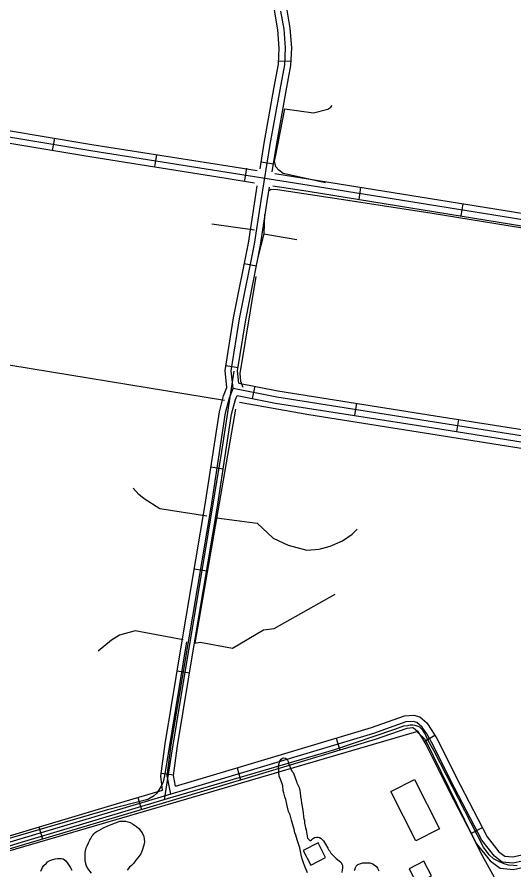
# Model space of a CAD drawing. Extents: x 3313442 to 3351311, y 721974 to 747360.
# Drawn here: x 3326081 to 3327283, y 742600 to 744662 of the extents above; entities that cross this region are included whole.
import ezdxf

# ---------------------------------------------------------------- set-up
doc = ezdxf.new("R2010")
doc.units = 0
for name, color, linetype in [('V-BLDG-OTLN', 7, 'Continuous'), ('V-DTCH-CNTR', 7, 'Continuous'), ('V-ROAD-CNTR', 7, 'Continuous'), ('V-SITE-VEGE', 7, 'Continuous'), ('V-TOPO-SHOR', 7, 'Continuous')]:
    doc.layers.add(name, color=color, linetype=linetype)

msp = doc.modelspace()

# ---------------------------------------------------------------- linework, layer by layer
at = {"layer": 'V-BLDG-OTLN'}
for points in [[(3327042.3, 742818.3), (3327102.6, 742699.1), (3327045, 742669.9), (3326984.7, 742789.2)], [(3326827.2, 742629.4), (3326808.9, 742665), (3326773.3, 742646.6), (3326791.7, 742611.1)], [(3327083.4, 742585), (3327065.1, 742620.5), (3327029.5, 742602.2), (3327047.9, 742566.6)]]:
    msp.add_lwpolyline(points, close=True, dxfattribs=at)
at = {"layer": 'V-DTCH-CNTR'}
for points in [[(3326437.5, 742769.4), (3326455.1, 742877), (3326491.1, 743097.4), (3326526.7, 743309.5), (3326576.5, 743611.9), (3326606.3, 743806.1)], [(3327290, 742609.3), (3327281.3, 742610.2), (3327269.7, 742611.5), (3327258.9, 742614.2), (3327247.9, 742619.1), (3327233.5, 742626.8), (3327222.5, 742636), (3327208.8, 742654.8), (3327089.6, 742886.5), (3327074.7, 742914.5), (3327070, 742922.8), (3327068.5, 742926.7), (3327066.1, 742931.5), (3327064.2, 742935), (3327062.5, 742937.3), (3327059, 742940.9), (3327054.9, 742944.6), (3327051.4, 742946.5), (3327048.3, 742947.5), (3327043.9, 742949.1), (3327038.5, 742949.8), (3327032.1, 742949.4), (3327025.1, 742948.4), (3327015.9, 742947.1), (3326994.2, 742939.5), (3326848.5, 742889.8), (3326444.2, 742771.4), (3326091.2, 742666.2), (3325990.7, 742635.4)]]:
    msp.add_lwpolyline(points, dxfattribs=at)
at = {"layer": 'V-ROAD-CNTR'}
for p, q in [((3326714, 744556.7), (3326744, 744555.4)), ((3326171.6, 744369.4), (3326166.6, 744339.8)), ((3326418.2, 744329.6), (3326413.6, 744300)), ((3326671.6, 744312.2), (3326701.2, 744307.4)), ((3326635.9, 744296.8), (3326631.1, 744267.2)), ((3326912, 744250.7), (3326907.3, 744221.1)), ((3327158.9, 744210.9), (3327154.1, 744181.3)), ((3326630.7, 744066.1), (3326660.1, 744060.3)), ((3326586.1, 743819.6), (3326615.7, 743814.8)), ((3326655.9, 743769.6), (3326650.1, 743740.1)), ((3326901.9, 743728.4), (3326897.2, 743698.8)), ((3327148.8, 743689.3), (3327144.1, 743659.7)), ((3326550.3, 743574.4), (3326580, 743569.9)), ((3326510.2, 743327.9), (3326539.8, 743322.9)), ((3326468.7, 743081.3), (3326498.3, 743076.4)), ((3326852.7, 742918.3), (3326861.3, 742889.6)), ((3327091.4, 742924.9), (3327065.6, 742909.6)), ((3326613.3, 742846.4), (3326621.9, 742817.6)), ((3326429.7, 742834), (3326459.5, 742829.9)), ((3326373.7, 742774.9), (3326382.3, 742746.1)), ((3326134.1, 742703.7), (3326142.6, 742674.9)), ((3327206, 742701.7), (3327179.4, 742687.9))]:
    msp.add_line(p, q, dxfattribs=at)
for points in [[(3326603.9, 743764.6), (3326709.1, 743743.7), (3327090.2, 743683.4), (3327479, 743621.8), (3327708, 743582.5), (3328007.5, 743530.5), (3328080.8, 743524.2), (3328107, 743528.5), (3328133.7, 743545.9), (3328154.9, 743579.7), (3328167.9, 743621.3), (3328178.6, 743699.9), (3328205.8, 743862.6), (3328250.5, 744128.4), (3328270.9, 744294.2), (3328300.9, 744464.4), (3328342.8, 744687.8), (3328392, 744970.3), (3328420.6, 745154.5), (3328465, 745443.5), (3328484.3, 745555)], [(3326668.8, 744295.2), (3326678.8, 744357), (3326702.5, 744489), (3326713.7, 744548.6), (3326715.4, 744587.4), (3326711.9, 744631.6), (3326704.5, 744674.5), (3326698.1, 744727), (3326699, 744764.1), (3326710.9, 744837.1), (3326734, 744992.1), (3326763.2, 745161.7), (3326783.1, 745282.9), (3326786.6, 745302)], [(3326698, 744288), (3326708.4, 744352), (3326732, 744483.6), (3326743.5, 744545.1), (3326745.4, 744588), (3326741.7, 744635.3), (3326734.2, 744678.8), (3326728.1, 744728.5), (3326729, 744761.3), (3326740.6, 744832.5), (3326763.6, 744987.3), (3326792.8, 745156.7), (3326812.7, 745277.7), (3326816.2, 745297.1)], [(3326453.3, 742783), (3326443.9, 742827.2), (3326454, 742902), (3326494.7, 743146.6), (3326551.2, 743480.7), (3326585.3, 743704.8), (3326595, 743741.8), (3326604, 743764.1), (3326599.2, 743807), (3326619.5, 743932.3), (3326655.2, 744112.9), (3326671.6, 744218.4), (3326693.6, 744354.5), (3326717.2, 744486.3), (3326728.6, 744546.9), (3326730.4, 744587.7), (3326726.8, 744633.4), (3326719.3, 744676.6)], [(3324394.1, 744652.6), (3324448, 744640.5), (3324667.7, 744600.5), (3324794.1, 744580.2), (3325234, 744509.4), (3325585.6, 744450.4), (3325730.8, 744427.8), (3326259.4, 744339.5), (3326589, 744287.5), (3326787.3, 744255.7), (3327278.9, 744176.4), (3327764.3, 744096.6), (3328099.2, 744036.1), (3328175.4, 744023.7), (3328208.1, 744027.7), (3328235, 744035.9)], [(3325650.7, 744455.4), (3325733.2, 744442.6), (3326261.8, 744354.3), (3326591.3, 744302.3), (3326662, 744291)], [(3325645.8, 744425.8), (3325728.4, 744413), (3326257, 744324.7), (3326586.6, 744272.7), (3326655.6, 744261.6)], [(3326704.6, 744284.1), (3326789.6, 744270.5), (3327281.3, 744191.2), (3327655.1, 744129.7)], [(3326433.2, 742792.6), (3326428.7, 742826.6), (3326439.2, 742904.3), (3326479.9, 743149.1), (3326536.4, 743483.1), (3326570.6, 743707.8), (3326580.7, 743746.5), (3326588.7, 743766.2), (3326584.1, 743807.3), (3326604.7, 743935), (3326640.5, 744115.5), (3326656.8, 744220.7), (3326662.1, 744253.8)], [(3326617.6, 743777.2), (3326614.4, 743806.6), (3326634.3, 743929.7), (3326670, 744110.3), (3326686.4, 744216.1), (3326692, 744250.6)], [(3326700.1, 744254.5), (3326784.9, 744240.9), (3327276.5, 744161.6), (3327650.1, 744100.1)], [(3326617.6, 743777.2), (3326711.7, 743758.5), (3327092.5, 743698.2), (3327481.5, 743636.6), (3327569.2, 743621.5)], [(3326464.6, 742802), (3326459.2, 742827.7), (3326468.9, 742899.8), (3326509.5, 743144.1), (3326566, 743478.3), (3326600, 743701.7), (3326609.2, 743737.1), (3326613.4, 743747.4)], [(3326613.4, 743747.4), (3326706.4, 743728.9), (3327087.8, 743668.6), (3327476.6, 743607), (3327564.4, 743591.9)], [(3329041.3, 743005.2), (3328407.6, 742865.3), (3328069.1, 742792.4), (3327763.2, 742720), (3327490, 742665.7), (3327360.7, 742633.5), (3327280.7, 742615.8), (3327254.5, 742618.2), (3327235.3, 742632.8), (3327205, 742671.2), (3327138.8, 742798.5), (3327082.7, 742910.2), (3327071.7, 742928.8), (3327060.7, 742945.1), (3327047.5, 742956.4), (3327039.1, 742958.9), (3327021.1, 742957.6), (3326943, 742929.8), (3326636.5, 742837.7), (3326345, 742750.6), (3326011.8, 742651.8)], [(3326015.8, 742637.3), (3326349.2, 742736.2), (3326640.8, 742823.3), (3326947.7, 742915.5), (3327024.2, 742942.8), (3327037.4, 742943.7), (3327040.1, 742942.9), (3327049.4, 742935), (3327059, 742920.8), (3327069.5, 742903), (3327125.5, 742791.7), (3327192.3, 742663), (3327224.7, 742621.9), (3327248.9, 742603.6), (3327281.6, 742600.7), (3327364.1, 742618.9), (3327493.3, 742651.1), (3327766.4, 742705.3), (3328072.4, 742777.7), (3328410.8, 742850.6), (3329044.5, 742990.6)], [(3326464.6, 742802), (3326632.2, 742852.1), (3326938.3, 742944.1), (3327017.9, 742972.4), (3327040.8, 742974.1), (3327054.8, 742969.8), (3327072, 742955.2), (3327084.4, 742936.8), (3327095.8, 742917.4), (3327152.2, 742805.4), (3327217.6, 742679.3), (3327245.8, 742643.6), (3327260.2, 742632.7), (3327279.7, 742631), (3327357.2, 742648.1), (3327418.1, 742663.3)], [(3325724.4, 742915.5), (3325754.1, 742893.5), (3325781, 742875.8), (3325804.7, 742850.7), (3325835.8, 742807.5), (3325884.2, 742739), (3325919.2, 742687.8), (3325941.2, 742664.1), (3325958.6, 742657.2), (3325972.7, 742657.5), (3326007.9, 742666.2), (3326340.7, 742765), (3326433.2, 742792.6)]]:
    msp.add_lwpolyline(points, dxfattribs=at)
at = {"layer": 'V-SITE-VEGE'}
for points in [[(3326783.2, 742592.9), (3326776.2, 742610.5), (3326774.2, 742616.7), (3326771.3, 742624.1), (3326768.9, 742631.8), (3326766.8, 742644.6), (3326764.8, 742653.1), (3326758.9, 742672.6), (3326754.9, 742683.4), (3326753.1, 742689.4), (3326751.3, 742697.9), (3326749.3, 742702.7), (3326744.9, 742720), (3326741.4, 742732.8), (3326737.9, 742741.3), (3326734.4, 742754.9), (3326733.8, 742758.9), (3326730.8, 742770.3), (3326728.8, 742776.5), (3326725.9, 742786.1), (3326725, 742792.1), (3326723.8, 742803.2), (3326721.1, 742810.3), (3326717.4, 742821.1), (3326715, 742826.7), (3326714.1, 742835.2), (3326713.8, 742840.4), (3326713.7, 742848.9), (3326714, 742854.6), (3326716.5, 742862.9), (3326719.5, 742867.4), (3326723.2, 742869.7), (3326725.5, 742870.6), (3326730.6, 742869.8), (3326733.5, 742867.5), (3326735.2, 742864.7), (3326736.4, 742861.6), (3326738.4, 742854.8), (3326741, 742850.3), (3326742.2, 742846), (3326745.9, 742838.3), (3326748.8, 742835), (3326753.2, 742824.8), (3326753.8, 742822.2), (3326754.3, 742820.2), (3326755.8, 742816.2), (3326756.9, 742813.7), (3326758.1, 742810.6), (3326761, 742804.1), (3326763, 742799), (3326764.8, 742791.9), (3326765.7, 742787), (3326766.3, 742776.8), (3326767.8, 742768.8), (3326769, 742760.9), (3326770.8, 742752.7), (3326773.2, 742737.9), (3326774.1, 742728.2), (3326775, 742723.1), (3326775.9, 742719.4), (3326776.5, 742712.9), (3326778.9, 742701.2), (3326780.1, 742696.4), (3326781.3, 742690.5), (3326781.6, 742687), (3326783, 742681.4), (3326783.6, 742676.8), (3326790, 742669.8), (3326792.8, 742672.6), (3326795.3, 742674.9), (3326800.7, 742678.1), (3326805.8, 742679), (3326809.5, 742679), (3326812.6, 742677.9), (3326816.4, 742675.7), (3326822.1, 742670), (3326827.3, 742661.5), (3326832.8, 742651.9), (3326835.1, 742647.7), (3326837.1, 742644.8), (3326840.3, 742640), (3326842.5, 742638.1), (3326847.7, 742632.4), (3326852.6, 742627.6), (3326860.3, 742621.7), (3326863.8, 742618), (3326867.5, 742612.4), (3326868.1, 742609.2)], [(3326261, 742591.9), (3326252.4, 742603.2), (3326249.2, 742608.3), (3326247.2, 742617.6), (3326245.7, 742623.6), (3326246.2, 742631.6), (3326246.2, 742635.5), (3326246.4, 742641.8), (3326246.9, 742645.8), (3326248.3, 742652.9), (3326250.8, 742657.8), (3326253.9, 742665.5), (3326256.4, 742670.3), (3326258.9, 742676), (3326260.3, 742677.5), (3326262.6, 742681.7), (3326265.1, 742684.3), (3326267.1, 742687.2), (3326270.2, 742689.8), (3326275.3, 742693.5), (3326278.7, 742695), (3326284.9, 742698.4), (3326290.3, 742701), (3326301.1, 742705.9), (3326309, 742709.4), (3326330, 742717.3), (3326340.8, 742717.6), (3326343.9, 742717.7), (3326354.5, 742714), (3326360.5, 742710.7), (3326369.9, 742704.5), (3326375.6, 742699.4), (3326384, 742689), (3326387.7, 742680.8), (3326389.5, 742667.7), (3326387.9, 742659.4), (3326384, 742646.9), (3326380.4, 742638.6), (3326373.6, 742628.9), (3326368.6, 742622.9), (3326362.7, 742615.1), (3326357.9, 742610.3), (3326353.3, 742606.2), (3326347.7, 742599.4)], [(3326139, 742596.8), (3326142.6, 742605.4), (3326145.7, 742610.3), (3326152.2, 742616), (3326155.3, 742618.9), (3326160.9, 742622.6), (3326167.5, 742624.9), (3326173.4, 742626.7), (3326179.4, 742627.3), (3326187.9, 742627.4), (3326192.8, 742626.3), (3326199.1, 742621.2), (3326203.7, 742615.6), (3326209.7, 742605.9), (3326213.5, 742599.2)], [(3326868.1, 742609.2), (3326868.1, 742603.6), (3326867.6, 742599.6), (3326866.5, 742593)], [(3326896.9, 742598.1), (3326897.7, 742600.1), (3326899.7, 742605.8), (3326901.4, 742608.9)], [(3326901.4, 742608.9), (3326905.3, 742612.7), (3326910.1, 742614.7), (3326917.5, 742616.5), (3326922.9, 742616.8), (3326929.7, 742616.9), (3326934.3, 742616.6), (3326941.1, 742614.7), (3326944.9, 742612.1), (3326950, 742607.9), (3326952.6, 742604), (3326955.8, 742597.7)]]:
    msp.add_lwpolyline(points, dxfattribs=at)
at = {"layer": 'V-TOPO-SHOR'}
for p, q in [((3326655.2, 744146.9), (3326552.4, 744161.5)), ((3326678.2, 744138.4), (3326662.6, 744078)), ((3326619.2, 743730.9), (3326786.6, 743701.3)), ((3326786.6, 743701.3), (3327569.1, 743576.8))]:
    msp.add_line(p, q, dxfattribs=at)
for points in [[(3326827.3, 744261.3), (3326724.7, 744283.7), (3326714.3, 744292.4), (3326706.8, 744300.4), (3326703.6, 744313.7), (3326707.1, 744328.5), (3326728.6, 744440.6), (3326798.1, 744430.6), (3326833, 744439.6), (3326840.3, 744444.2), (3326842.9, 744448.3)], [(3327655.3, 744094.3), (3327080.4, 744188.1), (3326864.8, 744221.3), (3326710.9, 744244.8), (3326695.4, 744245.3), (3326691.8, 744243), (3326689.9, 744241.9)], [(3326679.7, 744184.9), (3326678.2, 744138.4), (3326757.8, 744124.5)], [(3326658.8, 744035.1), (3326619.6, 743800.6), (3326621.4, 743781.4), (3326627.5, 743767.5)], [(3325574.4, 743897.6), (3325747.4, 743868.8), (3325971.8, 743835.5), (3326583.1, 743735.4)], [(3326609.7, 743714.3), (3326510.9, 743148.2), (3326524.3, 743150.2), (3326602.4, 743135.8), (3326677.4, 743180.3), (3326702.7, 743183.5), (3326850, 743266.6)], [(3326540.1, 743455.3), (3326426.6, 743472.8), (3326388.4, 743497.2), (3326375.4, 743508), (3326362, 743522.8)], [(3326563.7, 743451.1), (3326661.5, 743438.6), (3326700.8, 743402.3), (3326736.8, 743384.8), (3326781.8, 743373), (3326812, 743375), (3326838.4, 743383), (3326868.5, 743395.4), (3326891.7, 743411.9), (3326903.4, 743423.4)], [(3326483, 743156), (3326366.7, 743178), (3326329.4, 743167.4), (3326309.7, 743155.2), (3326277.8, 743129)], [(3326490.9, 743151.4), (3326437.6, 742827.1), (3326434.6, 742812.7), (3326429.4, 742802.3), (3326423.7, 742791.7), (3326418.5, 742784.3), (3326411.4, 742777.7), (3326397.4, 742769.7), (3326300, 742745), (3325986.9, 742653.7)], [(3325384.9, 742849), (3325463.8, 742700.4), (3325557.1, 742542.8), (3325556.3, 742515.3), (3325560.3, 742508.8), (3325584.5, 742505.9), (3326610.5, 742806.3), (3326857.4, 742878.8), (3327047.6, 742934.1), (3327068.2, 742915.4), (3327201.3, 742643.3), (3327269.3, 742519.4)]]:
    msp.add_lwpolyline(points, dxfattribs=at)

doc.saveas('drawing.dxf')
